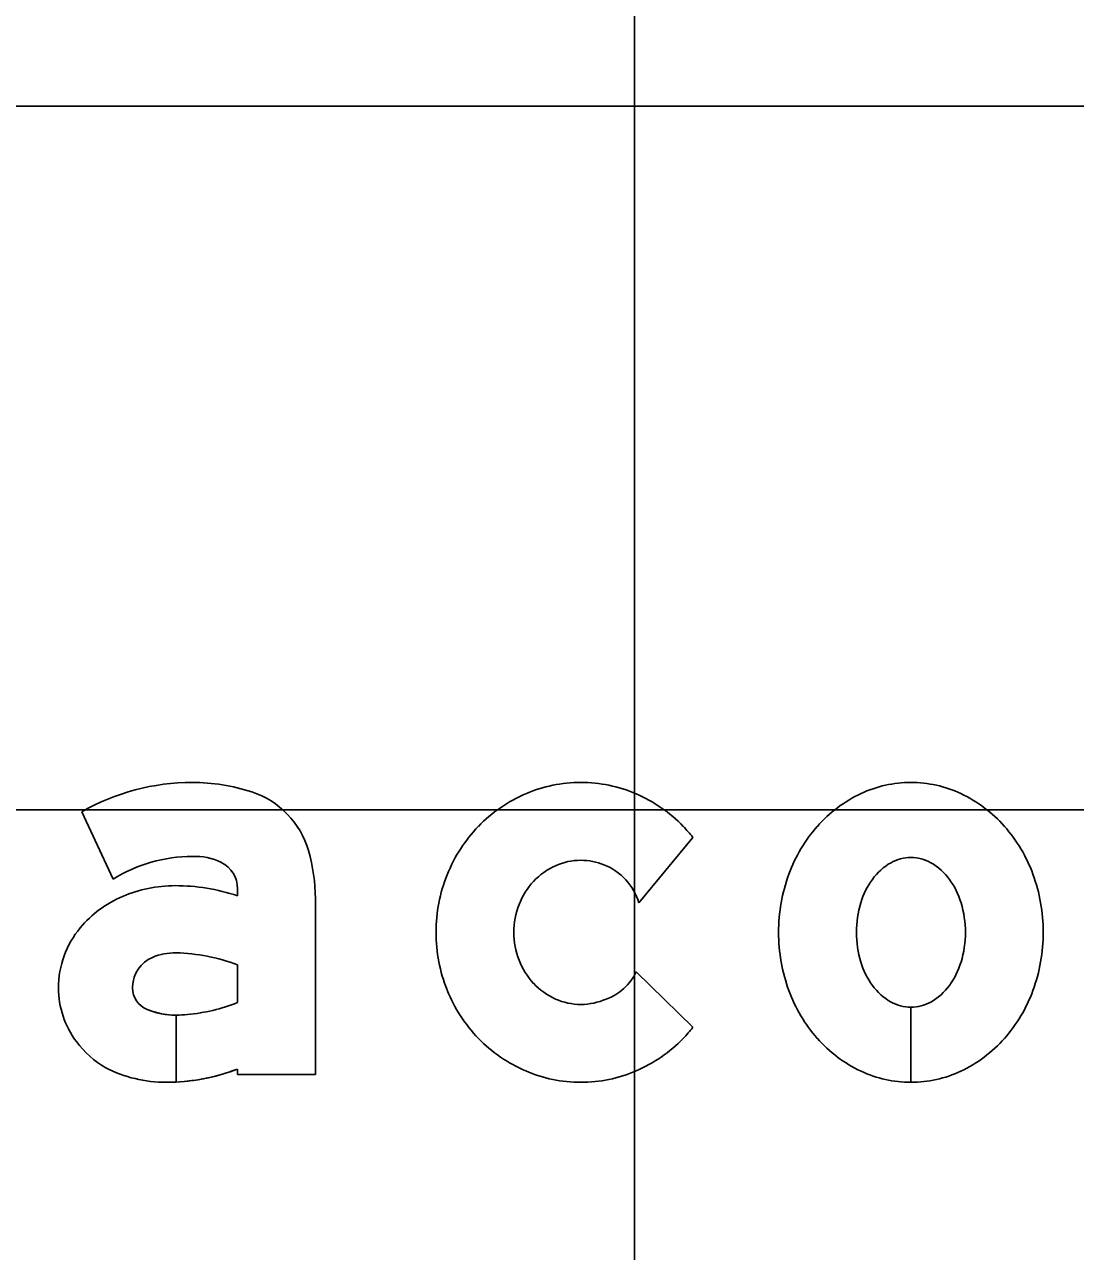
# Model space of a CAD drawing. Extents: x 2193008 to 2198143, y 1236112 to 1237864.
# Drawn here: x 2196310.971 to 2196313.961, y 1237290.85 to 1237294.339 of the extents above; entities that cross this region are included whole.
import ezdxf

# ---------------------------------------------------------------- set-up
doc = ezdxf.new("R2010")
doc.units = 0
for name, color, linetype in [('GSBWFILL', 7, 'Continuous'), ('GSCOLORFILL', 7, 'Continuous'), ('GSOUTLINE', 7, 'Continuous'), ('M-ROADS', 7, 'Continuous')]:
    doc.layers.add(name, color=color, linetype=linetype)

msp = doc.modelspace()

# ---------------------------------------------------------------- linework, layer by layer
at = {"layer": 'GSBWFILL'}
for p, q in [((2196312.7191, 1237291.8418), (2196312.8729, 1237292.0274)), ((2196312.8729, 1237291.4878), (2196312.7114, 1237291.6457)), ((2196313.4929, 1237291.5445), (2196313.4929, 1237291.3313)), ((2196313.493, 1237291.3313), (2196313.493, 1237291.5445))]:
    msp.add_line(p, q, dxfattribs=at)
for points in [[(2196311.1347, 1237292.1007), (2196311.2236, 1237291.9088)], [(2196311.5774, 1237291.8818), (2196311.5774, 1237291.8614)], [(2196311.5774, 1237291.369), (2196311.5774, 1237291.3535), (2196311.7989, 1237291.3535), (2196311.7989, 1237291.8531)], [(2196311.5774, 1237291.6654), (2196311.5774, 1237291.5578)], [(2196311.4031, 1237291.332), (2196311.4031, 1237291.522)], [(2196311.4031, 1237291.522), (2196311.4031, 1237291.332)]]:
    msp.add_lwpolyline(points, dxfattribs=at)
for centre, major_axis, start_param, end_param in [((2196311.4488, 1237291.5492), (0, 0.6347), 0, 0.517719), ((2196311.4488, 1237291.6419), (0, 0.542), 5.96613, 6.283185), ((2196311.5401, 1237291.9202), (0, 0.2491), 4.997165, 5.96613), ((2196312.554, 1237291.7856), (0, 0.3983), 0, 0.404999), ((2196312.554, 1237291.7856), (0, 0.3983), 5.878187, 6.283185), ((2196313.4929, 1237291.8502), (0, 0.3337), 0, 0.438571), ((2196313.4929, 1237291.8502), (0, 0.3337), 5.844614, 6.283185), ((2196312.5598, 1237291.772), (0, 0.4131), 0.404999, 0.80258), ((2196312.5482, 1237291.772), (0, 0.4131), 5.480605, 5.878187), ((2196313.514, 1237291.8054), (0, 0.3832), 0.438571, 0.847388), ((2196313.4719, 1237291.8054), (0, 0.3832), 5.435798, 5.844614), ((2196312.5689, 1237291.7633), (0, 0.4257), 0.80258, 1.190101), ((2196312.5391, 1237291.7633), (0, 0.4257), 5.381938, 5.480605), ((2196313.5468, 1237291.7764), (0, 0.427), 0.847388, 1.220117), ((2196313.4391, 1237291.7764), (0, 0.427), 5.063069, 5.435798), ((2196311.3109, 1237291.8531), (0, 0.4879), 4.712389, 4.997165), ((2196311.4488, 1237291.5492), (0, 0.4243), 0, 0.559495), ((2196311.4568, 1237291.8059), (0, 0.1678), 5.822746, 6.330435), ((2196311.4944, 1237291.8818), (0, 0.083), 4.712389, 5.822746), ((2196312.5599, 1237291.7717), (0, 0.192), 0.419139, 0.821819), ((2196312.554, 1237291.7851), (0, 0.1774), 0, 0.419139), ((2196312.554, 1237291.7851), (0, 0.1774), 5.902947, 6.283185), ((2196312.5586, 1237291.7938), (0, 0.1675), 5.002891, 5.909172), ((2196313.52, 1237291.8089), (0, 0.169), 0.517724, 0.942), ((2196313.4929, 1237291.8564), (0, 0.1143), 0, 0.517724), ((2196313.4929, 1237291.8564), (0, 0.1143), 5.765461, 6.283185), ((2196313.4659, 1237291.8089), (0, 0.169), 5.341185, 5.765461), ((2196312.583, 1237291.7576), (0, 0.4409), 1.190101, 1.570796), ((2196313.5982, 1237291.7576), (0, 0.4817), 1.220117, 1.570796), ((2196313.3877, 1237291.7576), (0, 0.4817), 4.712389, 5.063069), ((2196311.3998, 1237291.5107), (0, 0.3797), 0, 0.404512), ((2196311.3998, 1237291.3314), (0, 0.559), 5.959871, 6.283185), ((2196312.5692, 1237291.7632), (0, 0.2046), 0.821819, 1.20321), ((2196313.5627, 1237291.7779), (0, 0.2217), 0.942, 1.278197), ((2196313.4232, 1237291.7779), (0, 0.2217), 5.004989, 5.341185), ((2196311.3738, 1237291.5672), (0, 0.3175), 0.399285, 0.87593), ((2196313.63, 1237291.7576), (0, 0.2921), 1.278197, 1.570796), ((2196313.3559, 1237291.7576), (0, 0.2921), 4.712389, 5.004989), ((2196312.5836, 1237291.7576), (0, 0.22), 1.20321, 1.570796), ((2196311.3348, 1237291.5998), (0, 0.2667), 0.87593, 1.570796), ((2196312.583, 1237291.7576), (0, 0.4409), 1.570796, 1.951491), ((2196312.5836, 1237291.7576), (0, 0.22), 1.570796, 1.938383), ((2196313.5982, 1237291.7576), (0, 0.4817), 1.570796, 1.921476), ((2196313.63, 1237291.7576), (0, 0.2921), 1.570796, 1.863396), ((2196313.3559, 1237291.7576), (0, 0.2921), 4.419789, 4.712389), ((2196313.3877, 1237291.7576), (0, 0.4817), 4.361709, 4.712389), ((2196311.3726, 1237291.6), (0, 0.0941), 0.408547, 1.530785), ((2196311.3988, 1237291.5394), (0, 0.1601), 6.259455, 6.691732), ((2196311.3872, 1237291.1553), (0, 0.5444), 5.926185, 6.254823), ((2196312.5692, 1237291.752), (0, 0.2046), 1.938383, 2.319773), ((2196313.5627, 1237291.7373), (0, 0.2217), 1.863396, 2.199593), ((2196313.4232, 1237291.7373), (0, 0.2217), 4.083593, 4.419789), ((2196312.5772, 1237291.7075), (0, 0.1478), 3.479501, 4.280948), ((2196311.323, 1237291.5998), (0, 0.2549), 1.570796, 2.21394), ((2196311.3787, 1237291.5998), (0, 0.1002), 1.530785, 1.570796), ((2196311.3449, 1237291.5998), (0, 0.0664), 1.570796, 2.757027), ((2196312.5599, 1237291.7435), (0, 0.192), 2.319773, 2.722453), ((2196313.52, 1237291.7063), (0, 0.169), 2.199593, 2.623869), ((2196313.4659, 1237291.7063), (0, 0.169), 3.659317, 4.083593), ((2196312.5689, 1237291.7519), (0, 0.4257), 1.951491, 2.339013), ((2196312.554, 1237291.7301), (0, 0.1774), 2.722453, 3.141593), ((2196312.554, 1237291.7301), (0, 0.1774), 3.141593, 3.560732), ((2196313.5468, 1237291.7388), (0, 0.427), 1.921476, 2.294205), ((2196313.4391, 1237291.7388), (0, 0.427), 3.98898, 4.361709), ((2196311.4031, 1237291.7435), (0, 0.2214), 2.757027, 3.141593), ((2196311.3902, 1237292.0341), (0, 0.5118), 3.228562, 3.516221), ((2196313.4929, 1237291.6588), (0, 0.1143), 2.623869, 3.141593), ((2196313.4929, 1237291.6588), (0, 0.1143), 3.142077, 3.659317), ((2196311.4031, 1237291.7435), (0, 0.2214), 3.141843, 3.28451), ((2196312.5391, 1237291.7519), (0, 0.4257), 3.944173, 4.04284), ((2196311.3456, 1237291.6167), (0, 0.2832), 2.21394, 2.611125), ((2196312.5598, 1237291.7432), (0, 0.4131), 2.339013, 2.736594), ((2196312.5482, 1237291.7432), (0, 0.4131), 3.546591, 3.944173), ((2196313.514, 1237291.7098), (0, 0.3832), 2.294205, 2.703022), ((2196313.4719, 1237291.7098), (0, 0.3832), 3.580164, 3.98898), ((2196311.3746, 1237291.7123), (0, 0.381), 2.672443, 3.141593), ((2196311.3746, 1237291.8965), (0, 0.5652), 3.192057, 3.508644), ((2196312.554, 1237291.7296), (0, 0.3983), 2.736594, 3.141593), ((2196312.554, 1237291.7296), (0, 0.3983), 3.141593, 3.546591), ((2196313.4929, 1237291.665), (0, 0.3337), 2.703022, 3.141593), ((2196313.4929, 1237291.665), (0, 0.3337), 3.141759, 3.580164), ((2196311.3746, 1237291.8965), (0, 0.5652), 3.141593, 3.191959)]:
    msp.add_ellipse(centre, major_axis=major_axis, ratio=0.999993, start_param=start_param, end_param=end_param, dxfattribs=at)
at = {"layer": 'GSCOLORFILL'}
for p, q in [((2196312.7191, 1237291.8418), (2196312.8729, 1237292.0274)), ((2196312.8729, 1237291.4878), (2196312.7114, 1237291.6457)), ((2196313.4929, 1237291.5445), (2196313.4929, 1237291.3313)), ((2196313.493, 1237291.3313), (2196313.493, 1237291.5445))]:
    msp.add_line(p, q, dxfattribs=at)
for points in [[(2196311.1347, 1237292.1007), (2196311.2236, 1237291.9088)], [(2196311.5774, 1237291.8818), (2196311.5774, 1237291.8614)], [(2196311.5774, 1237291.369), (2196311.5774, 1237291.3535), (2196311.7989, 1237291.3535), (2196311.7989, 1237291.8531)], [(2196311.5774, 1237291.6654), (2196311.5774, 1237291.5578)], [(2196311.4031, 1237291.332), (2196311.4031, 1237291.522)], [(2196311.4031, 1237291.522), (2196311.4031, 1237291.332)]]:
    msp.add_lwpolyline(points, dxfattribs=at)
for centre, major_axis, start_param, end_param in [((2196311.4488, 1237291.5492), (0, 0.6347), 0, 0.517719), ((2196311.4488, 1237291.6419), (0, 0.542), 5.96613, 6.283185), ((2196311.5401, 1237291.9202), (0, 0.2491), 4.997165, 5.96613), ((2196312.554, 1237291.7856), (0, 0.3983), 0, 0.404999), ((2196312.554, 1237291.7856), (0, 0.3983), 5.878187, 6.283185), ((2196313.4929, 1237291.8502), (0, 0.3337), 0, 0.438571), ((2196313.4929, 1237291.8502), (0, 0.3337), 5.844614, 6.283185), ((2196312.5598, 1237291.772), (0, 0.4131), 0.404999, 0.80258), ((2196312.5482, 1237291.772), (0, 0.4131), 5.480605, 5.878187), ((2196313.514, 1237291.8054), (0, 0.3832), 0.438571, 0.847388), ((2196313.4719, 1237291.8054), (0, 0.3832), 5.435798, 5.844614), ((2196312.5689, 1237291.7633), (0, 0.4257), 0.80258, 1.190101), ((2196312.5391, 1237291.7633), (0, 0.4257), 5.381938, 5.480605), ((2196313.5468, 1237291.7764), (0, 0.427), 0.847388, 1.220117), ((2196313.4391, 1237291.7764), (0, 0.427), 5.063069, 5.435798), ((2196311.3109, 1237291.8531), (0, 0.4879), 4.712389, 4.997165), ((2196311.4488, 1237291.5492), (0, 0.4243), 0, 0.559495), ((2196311.4568, 1237291.8059), (0, 0.1678), 5.822746, 6.330435), ((2196311.4944, 1237291.8818), (0, 0.083), 4.712389, 5.822746), ((2196312.5599, 1237291.7717), (0, 0.192), 0.419139, 0.821819), ((2196312.554, 1237291.7851), (0, 0.1774), 0, 0.419139), ((2196312.554, 1237291.7851), (0, 0.1774), 5.902947, 6.283185), ((2196312.5586, 1237291.7938), (0, 0.1675), 5.002891, 5.909172), ((2196313.52, 1237291.8089), (0, 0.169), 0.517724, 0.942), ((2196313.4929, 1237291.8564), (0, 0.1143), 0, 0.517724), ((2196313.4929, 1237291.8564), (0, 0.1143), 5.765461, 6.283185), ((2196313.4659, 1237291.8089), (0, 0.169), 5.341185, 5.765461), ((2196312.583, 1237291.7576), (0, 0.4409), 1.190101, 1.570796), ((2196313.5982, 1237291.7576), (0, 0.4817), 1.220117, 1.570796), ((2196313.3877, 1237291.7576), (0, 0.4817), 4.712389, 5.063069), ((2196311.3998, 1237291.5107), (0, 0.3797), 0, 0.404512), ((2196311.3998, 1237291.3314), (0, 0.559), 5.959871, 6.283185), ((2196312.5692, 1237291.7632), (0, 0.2046), 0.821819, 1.20321), ((2196313.5627, 1237291.7779), (0, 0.2217), 0.942, 1.278197), ((2196313.4232, 1237291.7779), (0, 0.2217), 5.004989, 5.341185), ((2196311.3738, 1237291.5672), (0, 0.3175), 0.399285, 0.87593), ((2196313.63, 1237291.7576), (0, 0.2921), 1.278197, 1.570796), ((2196313.3559, 1237291.7576), (0, 0.2921), 4.712389, 5.004989), ((2196312.5836, 1237291.7576), (0, 0.22), 1.20321, 1.570796), ((2196311.3348, 1237291.5998), (0, 0.2667), 0.87593, 1.570796), ((2196312.583, 1237291.7576), (0, 0.4409), 1.570796, 1.951491), ((2196312.5836, 1237291.7576), (0, 0.22), 1.570796, 1.938383), ((2196313.5982, 1237291.7576), (0, 0.4817), 1.570796, 1.921476), ((2196313.63, 1237291.7576), (0, 0.2921), 1.570796, 1.863396), ((2196313.3559, 1237291.7576), (0, 0.2921), 4.419789, 4.712389), ((2196313.3877, 1237291.7576), (0, 0.4817), 4.361709, 4.712389), ((2196311.3726, 1237291.6), (0, 0.0941), 0.408547, 1.530785), ((2196311.3988, 1237291.5394), (0, 0.1601), 6.259455, 6.691732), ((2196311.3872, 1237291.1553), (0, 0.5444), 5.926185, 6.254823), ((2196312.5692, 1237291.752), (0, 0.2046), 1.938383, 2.319773), ((2196313.5627, 1237291.7373), (0, 0.2217), 1.863396, 2.199593), ((2196313.4232, 1237291.7373), (0, 0.2217), 4.083593, 4.419789), ((2196312.5772, 1237291.7075), (0, 0.1478), 3.479501, 4.280948), ((2196311.323, 1237291.5998), (0, 0.2549), 1.570796, 2.21394), ((2196311.3787, 1237291.5998), (0, 0.1002), 1.530785, 1.570796), ((2196311.3449, 1237291.5998), (0, 0.0664), 1.570796, 2.757027), ((2196312.5599, 1237291.7435), (0, 0.192), 2.319773, 2.722453), ((2196313.52, 1237291.7063), (0, 0.169), 2.199593, 2.623869), ((2196313.4659, 1237291.7063), (0, 0.169), 3.659317, 4.083593), ((2196312.5689, 1237291.7519), (0, 0.4257), 1.951491, 2.339013), ((2196312.554, 1237291.7301), (0, 0.1774), 2.722453, 3.141593), ((2196312.554, 1237291.7301), (0, 0.1774), 3.141593, 3.560732), ((2196313.5468, 1237291.7388), (0, 0.427), 1.921476, 2.294205), ((2196313.4391, 1237291.7388), (0, 0.427), 3.98898, 4.361709), ((2196311.4031, 1237291.7435), (0, 0.2214), 2.757027, 3.141593), ((2196311.3902, 1237292.0341), (0, 0.5118), 3.228562, 3.516221), ((2196313.4929, 1237291.6588), (0, 0.1143), 2.623869, 3.141593), ((2196313.4929, 1237291.6588), (0, 0.1143), 3.142077, 3.659317), ((2196311.4031, 1237291.7435), (0, 0.2214), 3.141843, 3.28451), ((2196312.5391, 1237291.7519), (0, 0.4257), 3.944173, 4.04284), ((2196311.3456, 1237291.6167), (0, 0.2832), 2.21394, 2.611125), ((2196312.5598, 1237291.7432), (0, 0.4131), 2.339013, 2.736594), ((2196312.5482, 1237291.7432), (0, 0.4131), 3.546591, 3.944173), ((2196313.514, 1237291.7098), (0, 0.3832), 2.294205, 2.703022), ((2196313.4719, 1237291.7098), (0, 0.3832), 3.580164, 3.98898), ((2196311.3746, 1237291.7123), (0, 0.381), 2.672443, 3.141593), ((2196311.3746, 1237291.8965), (0, 0.5652), 3.192057, 3.508644), ((2196312.554, 1237291.7296), (0, 0.3983), 2.736594, 3.141593), ((2196312.554, 1237291.7296), (0, 0.3983), 3.141593, 3.546591), ((2196313.4929, 1237291.665), (0, 0.3337), 2.703022, 3.141593), ((2196313.4929, 1237291.665), (0, 0.3337), 3.141759, 3.580164), ((2196311.3746, 1237291.8965), (0, 0.5652), 3.141593, 3.191959)]:
    msp.add_ellipse(centre, major_axis=major_axis, ratio=0.999993, start_param=start_param, end_param=end_param, dxfattribs=at)
at = {"layer": 'GSOUTLINE'}
for p, q in [((2196312.7191, 1237291.8418), (2196312.8729, 1237292.0274)), ((2196312.8729, 1237291.4878), (2196312.7114, 1237291.6457))]:
    msp.add_line(p, q, dxfattribs=at)
for points in [[(2196311.1347, 1237292.1007), (2196311.2236, 1237291.9088)], [(2196311.5774, 1237291.8818), (2196311.5774, 1237291.8614)], [(2196311.5774, 1237291.369), (2196311.5774, 1237291.3535), (2196311.7989, 1237291.3535), (2196311.7989, 1237291.8531)], [(2196311.5774, 1237291.5578), (2196311.5774, 1237291.6654)]]:
    msp.add_lwpolyline(points, dxfattribs=at)
for centre, major_axis, start_param, end_param in [((2196311.4488, 1237291.5492), (0, 0.6347), 6.283185, 6.800904), ((2196311.4488, 1237291.6419), (0, 0.542), 5.96613, 6.283185), ((2196311.5401, 1237291.9202), (0, 0.2491), 4.997165, 5.96613), ((2196312.554, 1237291.7856), (0, 0.3983), 0, 0.404999), ((2196312.554, 1237291.7856), (0, 0.3983), 5.878187, 6.283185), ((2196313.4929, 1237291.8502), (0, 0.3337), 0, 0.438571), ((2196313.4929, 1237291.8502), (0, 0.3337), 5.844614, 6.283185), ((2196312.5598, 1237291.772), (0, 0.4131), 0.404999, 0.80258), ((2196312.5482, 1237291.772), (0, 0.4131), 5.480605, 5.878187), ((2196313.514, 1237291.8054), (0, 0.3832), 0.438571, 0.847388), ((2196313.4719, 1237291.8054), (0, 0.3832), 5.435798, 5.844614), ((2196312.5689, 1237291.7633), (0, 0.4257), 0.80258, 1.190101), ((2196312.5391, 1237291.7633), (0, 0.4257), 5.381938, 5.480605), ((2196313.5468, 1237291.7764), (0, 0.427), 0.847388, 1.220117), ((2196313.4391, 1237291.7764), (0, 0.427), 5.063069, 5.435798), ((2196311.3109, 1237291.8531), (0, 0.4879), 4.712389, 4.997165), ((2196311.4488, 1237291.5492), (0, 0.4243), 0, 0.559495), ((2196311.4568, 1237291.8059), (0, 0.1678), 5.822746, 6.330435), ((2196311.4944, 1237291.8818), (0, 0.083), 4.712389, 5.822746), ((2196312.5599, 1237291.7717), (0, 0.192), 0.419139, 0.821819), ((2196312.554, 1237291.7851), (0, 0.1774), 0, 0.419139), ((2196312.554, 1237291.7851), (0, 0.1774), 5.902947, 6.283185), ((2196312.5586, 1237291.7938), (0, 0.1675), 5.002891, 5.909172), ((2196313.52, 1237291.8089), (0, 0.169), 0.517724, 0.942), ((2196313.4929, 1237291.8564), (0, 0.1143), 0, 0.517724), ((2196313.4929, 1237291.8564), (0, 0.1143), 5.765461, 6.283185), ((2196313.4659, 1237291.8089), (0, 0.169), 5.341185, 5.765461), ((2196312.583, 1237291.7576), (0, 0.4409), 1.190101, 1.570796), ((2196313.5982, 1237291.7576), (0, 0.4817), 1.220117, 1.570796), ((2196313.3877, 1237291.7576), (0, 0.4817), 4.712389, 5.063069), ((2196311.3998, 1237291.5107), (0, 0.3797), 0, 0.404512), ((2196311.3998, 1237291.3314), (0, 0.559), 5.959871, 6.283185), ((2196312.5692, 1237291.7632), (0, 0.2046), 0.821819, 1.20321), ((2196313.5627, 1237291.7779), (0, 0.2217), 0.942, 1.278197), ((2196313.4232, 1237291.7779), (0, 0.2217), 5.004989, 5.341185), ((2196311.3738, 1237291.5672), (0, 0.3175), 0.399285, 0.87593), ((2196313.63, 1237291.7576), (0, 0.2921), 1.278197, 1.570796), ((2196313.3559, 1237291.7576), (0, 0.2921), 4.712389, 5.004989), ((2196312.5836, 1237291.7576), (0, 0.22), 1.20321, 1.570796), ((2196311.3348, 1237291.5998), (0, 0.2667), 0.87593, 1.570796), ((2196312.583, 1237291.7576), (0, 0.4409), 1.570796, 1.951491), ((2196312.5836, 1237291.7576), (0, 0.22), 1.570796, 1.938383), ((2196313.5982, 1237291.7576), (0, 0.4817), 1.570796, 1.921476), ((2196313.63, 1237291.7576), (0, 0.2921), 1.570796, 1.863396), ((2196313.3559, 1237291.7576), (0, 0.2921), 4.419789, 4.712389), ((2196313.3877, 1237291.7576), (0, 0.4817), 4.361709, 4.712389), ((2196311.3726, 1237291.6), (0, 0.0941), 0.408547, 1.530785), ((2196311.3988, 1237291.5394), (0, 0.1601), 6.25958, 6.691732), ((2196311.3872, 1237291.1553), (0, 0.5444), 5.926185, 6.254787), ((2196311.4024, 1237291.6912), (0, 0.0083), 6.254787, 6.25958), ((2196312.5692, 1237291.752), (0, 0.2046), 1.938383, 2.319773), ((2196313.5627, 1237291.7373), (0, 0.2217), 1.863396, 2.199593), ((2196313.4232, 1237291.7373), (0, 0.2217), 4.083593, 4.419789), ((2196312.5772, 1237291.7075), (0, 0.1478), 3.479501, 4.280948), ((2196311.323, 1237291.5998), (0, 0.2549), 1.570796, 2.21394), ((2196311.3787, 1237291.5998), (0, 0.1002), 1.530785, 1.570796), ((2196311.3449, 1237291.5998), (0, 0.0664), 1.570796, 2.757027), ((2196312.5599, 1237291.7435), (0, 0.192), 2.319773, 2.722453), ((2196313.52, 1237291.7063), (0, 0.169), 2.199593, 2.623869), ((2196313.4659, 1237291.7063), (0, 0.169), 3.659317, 4.083593), ((2196312.5689, 1237291.7519), (0, 0.4257), 1.951491, 2.339013), ((2196312.554, 1237291.7301), (0, 0.1774), 2.722453, 3.141593), ((2196312.554, 1237291.7301), (0, 0.1774), 3.141593, 3.560732), ((2196313.5468, 1237291.7388), (0, 0.427), 1.921476, 2.294205), ((2196313.4391, 1237291.7388), (0, 0.427), 3.98898, 4.361709), ((2196311.4031, 1237291.7435), (0, 0.2214), 2.757027, 3.28451), ((2196311.3902, 1237292.0341), (0, 0.5118), 3.228562, 3.516221), ((2196313.4929, 1237291.6588), (0, 0.1143), 2.623869, 3.141593), ((2196313.4929, 1237291.6588), (0, 0.1143), 3.141593, 3.659317), ((2196312.5391, 1237291.7519), (0, 0.4257), 3.944173, 4.04284), ((2196311.3456, 1237291.6167), (0, 0.2832), 2.21394, 2.611125), ((2196312.5598, 1237291.7432), (0, 0.4131), 2.339013, 2.736594), ((2196312.5482, 1237291.7432), (0, 0.4131), 3.546591, 3.944173), ((2196313.514, 1237291.7098), (0, 0.3832), 2.294205, 2.703022), ((2196313.4719, 1237291.7098), (0, 0.3832), 3.580164, 3.98898), ((2196311.3746, 1237291.7123), (0, 0.381), 2.672443, 3.141593), ((2196311.3746, 1237291.8965), (0, 0.5652), 3.141593, 3.508644), ((2196312.554, 1237291.7296), (0, 0.3983), 2.736594, 3.141593), ((2196312.554, 1237291.7296), (0, 0.3983), 3.141593, 3.546591), ((2196313.4929, 1237291.665), (0, 0.3337), 2.703022, 3.141593), ((2196313.4929, 1237291.665), (0, 0.3337), 3.141593, 3.580164)]:
    msp.add_ellipse(centre, major_axis=major_axis, ratio=0.999993, start_param=start_param, end_param=end_param, dxfattribs=at)
at = {"layer": 'M-ROADS'}
for p, q in [((2196312.7065, 1237258.1062), (2196312.7065, 1237318.1062)), ((2196394.7065, 1237294.1062), (2196264.7065, 1237294.1062)), ((2196394.7065, 1237292.1062), (2196264.7065, 1237292.1062))]:
    msp.add_line(p, q, dxfattribs=at)

doc.saveas('drawing.dxf')
